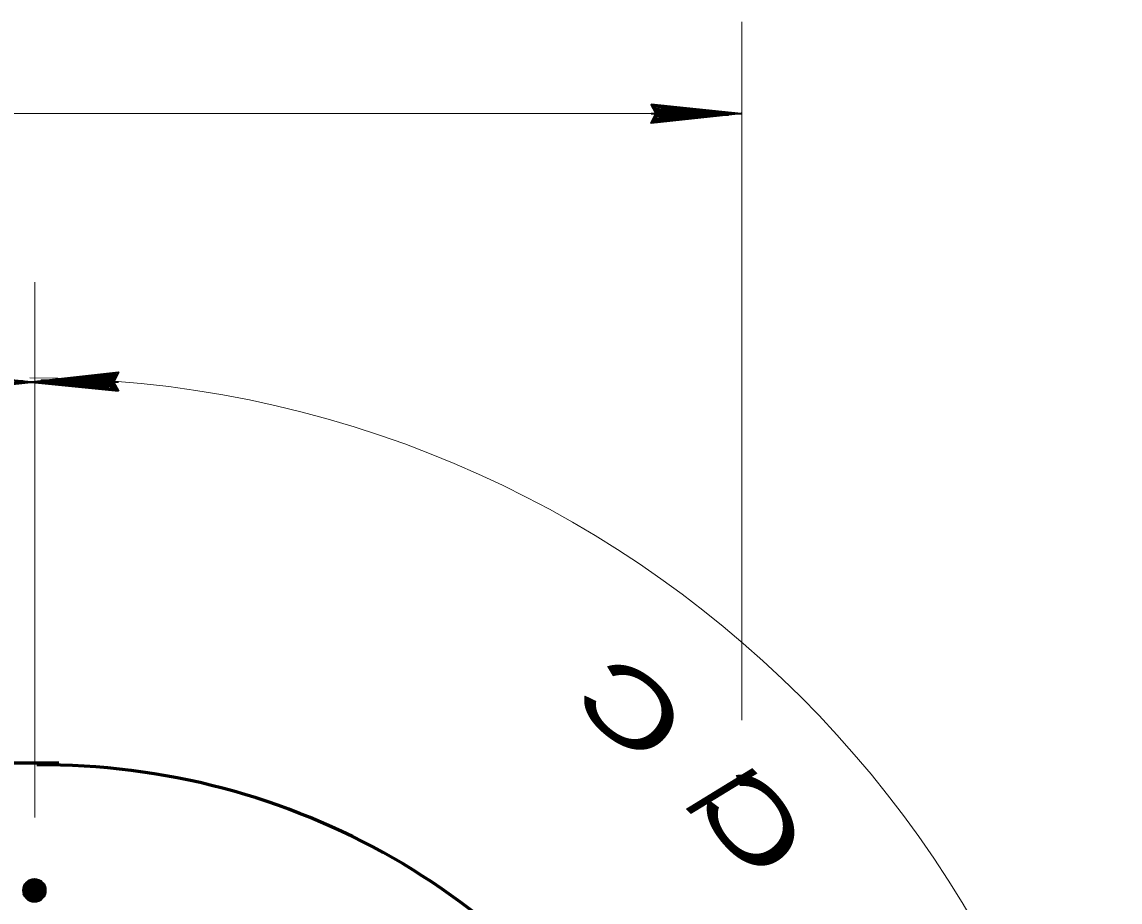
# Model space of a CAD drawing. Extents: x 14.14 to 17.34, y -1.61 to 0.38.
# Drawn here: x 15.0222 to 15.1513, y -0.4258 to -0.3223 of the extents above; entities that cross this region are included whole.
import ezdxf

# ---------------------------------------------------------------- set-up
doc = ezdxf.new("R2010")
doc.units = 0
doc.header["$LTSCALE"] = 0.0033
doc.layers.add('1', color=7, linetype='Continuous', lineweight=40)

msp = doc.modelspace()

# ---------------------------------------------------------------- linework, layer by layer
at = {"layer": '1', "lineweight": 13}
for p, q in [((15.106833, -0.404417), (15.106833, -0.322333)), ((14.891583, -0.333083), (15.10575, -0.333083)), ((15.02375, -0.415833), (15.02375, -0.352917)), ((14.606333, -0.3645), (15.022333, -0.3645))]:
    msp.add_line(p, q, dxfattribs=at)
at = {"layer": '1', "lineweight": 35}
for p, q in [((15.096417, -0.332083), (15.10425, -0.333)), ((15.096417, -0.332083), (15.10425, -0.333)), ((15.096417, -0.332167), (15.10425, -0.333)), ((15.096417, -0.33225), (15.10425, -0.333083)), ((15.096417, -0.33225), (15.10425, -0.33325)), ((15.096167, -0.333083), (15.10675, -0.333083)), ((15.096333, -0.33375), (15.103667, -0.333)), ((15.096417, -0.333917), (15.10375, -0.333083)), ((15.096417, -0.334), (15.10375, -0.33325)), ((15.096417, -0.334167), (15.10375, -0.333333)), ((15.033333, -0.363583), (15.026, -0.364417)), ((15.033333, -0.36375), (15.026, -0.3645)), ((15.013083, -0.364667), (15.023667, -0.364667)), ((15.033583, -0.364667), (15.023, -0.364667)), ((15.033333, -0.3655), (15.0255, -0.3645)), ((15.033333, -0.3655), (15.0255, -0.364667)), ((15.033333, -0.365667), (15.0255, -0.36475)), ((15.033333, -0.365667), (15.0255, -0.36475)), ((15.033333, -0.365583), (15.0255, -0.36475)), ((15.033333, -0.363833), (15.026, -0.364667)), ((15.033417, -0.364), (15.026083, -0.36475))]:
    msp.add_line(p, q, dxfattribs=at)
at = {"layer": '1', "lineweight": 60}
msp.add_line((14.888667, -0.409417), (15.026583, -0.409417), dxfattribs=at)
at = {"layer": '1'}
for p, q in [((15.02275, -0.42525), (15.023083, -0.423333)), ((15.022917, -0.425333), (15.02325, -0.423333)), ((15.022917, -0.424333), (15.024417, -0.424417)), ((15.022917, -0.424417), (15.024417, -0.4245)), ((15.023, -0.42325), (15.0245, -0.423333)), ((15.023, -0.425333), (15.023333, -0.423333)), ((15.023, -0.423417), (15.0245, -0.4235)), ((15.023, -0.4235), (15.0245, -0.423583)), ((15.023, -0.423583), (15.0245, -0.423667)), ((15.023, -0.423667), (15.0245, -0.42375)), ((15.023, -0.42375), (15.0245, -0.423833)), ((15.023, -0.423833), (15.0245, -0.423917)), ((15.023, -0.423917), (15.0245, -0.424)), ((15.023, -0.423917), (15.0245, -0.424)), ((15.023, -0.424), (15.0245, -0.424167)), ((15.023, -0.424167), (15.0245, -0.424333)), ((15.023083, -0.425333), (15.0235, -0.423333)), ((15.023167, -0.425333), (15.023583, -0.423333)), ((15.023333, -0.425333), (15.023667, -0.423417)), ((15.023417, -0.425417), (15.02375, -0.423417)), ((15.0235, -0.425417), (15.023917, -0.423417)), ((15.023583, -0.425417), (15.024, -0.4235)), ((15.023667, -0.425417), (15.024083, -0.4235)), ((15.023833, -0.4255), (15.02425, -0.4235)), ((15.024083, -0.4255), (15.024417, -0.4235)), ((15.024167, -0.4255), (15.0245, -0.423583)), ((15.02425, -0.4255), (15.024583, -0.423583)), ((15.024333, -0.425583), (15.024667, -0.423583)), ((15.022917, -0.4245), (15.024417, -0.424583)), ((15.022917, -0.424583), (15.024417, -0.424667)), ((15.022917, -0.424667), (15.024417, -0.42475)), ((15.022917, -0.42475), (15.024417, -0.424833)), ((15.022917, -0.424833), (15.024417, -0.424917)), ((15.022917, -0.425), (15.024417, -0.425083)), ((15.022917, -0.425083), (15.024417, -0.425167)), ((15.022917, -0.425167), (15.024417, -0.42525)), ((15.022917, -0.42525), (15.024417, -0.425333)), ((15.022917, -0.425333), (15.024417, -0.425417))]:
    msp.add_line(p, q, dxfattribs=at)
at = {"layer": '1', "lineweight": 35}
for points in [[(15.096167, -0.332), (15.10675, -0.333083), (15.096167, -0.33425), (15.09675, -0.333083)], [(15.096917, -0.333), (15.101583, -0.332917), (15.101583, -0.333), (15.100667, -0.333), (15.096917, -0.332917), (15.099917, -0.332833), (15.09675, -0.33275), (15.099, -0.332667), (15.09675, -0.332583), (15.10025, -0.332833), (15.104917, -0.333), (15.104, -0.33325), (15.10525, -0.33325), (15.096917, -0.33325), (15.099333, -0.333417), (15.09675, -0.333417), (15.102083, -0.333), (15.09675, -0.333667)], [(15.013083, -0.363583), (15.023667, -0.364667), (15.013083, -0.365833), (15.013667, -0.364667)], [(15.033583, -0.36575), (15.023, -0.364667), (15.033583, -0.3635), (15.033, -0.364667)], [(15.032833, -0.36475), (15.028167, -0.364833), (15.028167, -0.36475), (15.029083, -0.36475), (15.032833, -0.364833), (15.029833, -0.364917), (15.033, -0.365), (15.03075, -0.365083), (15.033, -0.365167), (15.0295, -0.364917), (15.024833, -0.36475), (15.02575, -0.3645), (15.0245, -0.3645), (15.032833, -0.3645), (15.030417, -0.364333), (15.033, -0.364333), (15.027667, -0.36475), (15.033, -0.364083)]]:
    msp.add_lwpolyline(points, close=True, dxfattribs=at)
for points in [[(15.096917, -0.333), (15.0965, -0.33225), (15.09675, -0.3325), (15.096917, -0.332833), (15.097167, -0.33275), (15.097, -0.332417), (15.096833, -0.333167), (15.096667, -0.333667), (15.096417, -0.334083)], [(15.032833, -0.36475), (15.03325, -0.3655), (15.033, -0.36525), (15.032833, -0.364917), (15.032583, -0.365), (15.03275, -0.365333), (15.032917, -0.364583), (15.033083, -0.364083), (15.033333, -0.363667)]]:
    msp.add_lwpolyline(points, dxfattribs=at)
at = {"layer": '1'}
msp.add_lwpolyline([(15.02375, -0.42575), (15.023417, -0.423167), (15.022917, -0.4255), (15.024, -0.423167), (15.024417, -0.425583), (15.02475, -0.423583), (15.022667, -0.423583), (15.025, -0.4245), (15.022417, -0.42425), (15.02475, -0.42525), (15.022417, -0.424917), (15.025, -0.424083), (15.02325, -0.425667), (15.023083, -0.42325), (15.024917, -0.424917), (15.0225, -0.423833), (15.022917, -0.4255), (15.024417, -0.425583), (15.025, -0.4245), (15.02475, -0.423583), (15.024, -0.423167), (15.023083, -0.42325), (15.0225, -0.423833), (15.023583, -0.4245), (15.0245, -0.423333), (15.02475, -0.42525), (15.023583, -0.4245), (15.023083, -0.425583), (15.022417, -0.424583), (15.0235, -0.4245), (15.02475, -0.423667), (15.0235, -0.425667), (15.023167, -0.424333), (15.022667, -0.423583)], dxfattribs=at)
msp.add_circle((15.0237, -0.424417), 0.00132, dxfattribs=at)
at = {"layer": '1', "lineweight": 13}
msp.add_arc((15.023167, -0.49225), 0.128083, 270, 90, dxfattribs=at)
at = {"layer": '1', "lineweight": 60}
msp.add_arc((15.024667, -0.4925), 0.082833, 268.75109, 90.47945, dxfattribs=at)

# ---------------------------------------------------------------- texts
at = {"layer": '1'}
for height, rotation, width, p in [(0.008334, 140.994, 1.5, (15.101167, -0.403667)), (0.008333, 130.412, 1.55, (15.115333, -0.4185))]:
    msp.add_text('C', height=height, rotation=rotation, dxfattribs=dict(at, width=width)).set_placement(p)
msp.add_text('/', height=0.008334, rotation=135.52, dxfattribs=at).set_placement((15.108583, -0.41075))

doc.saveas('drawing.dxf')
